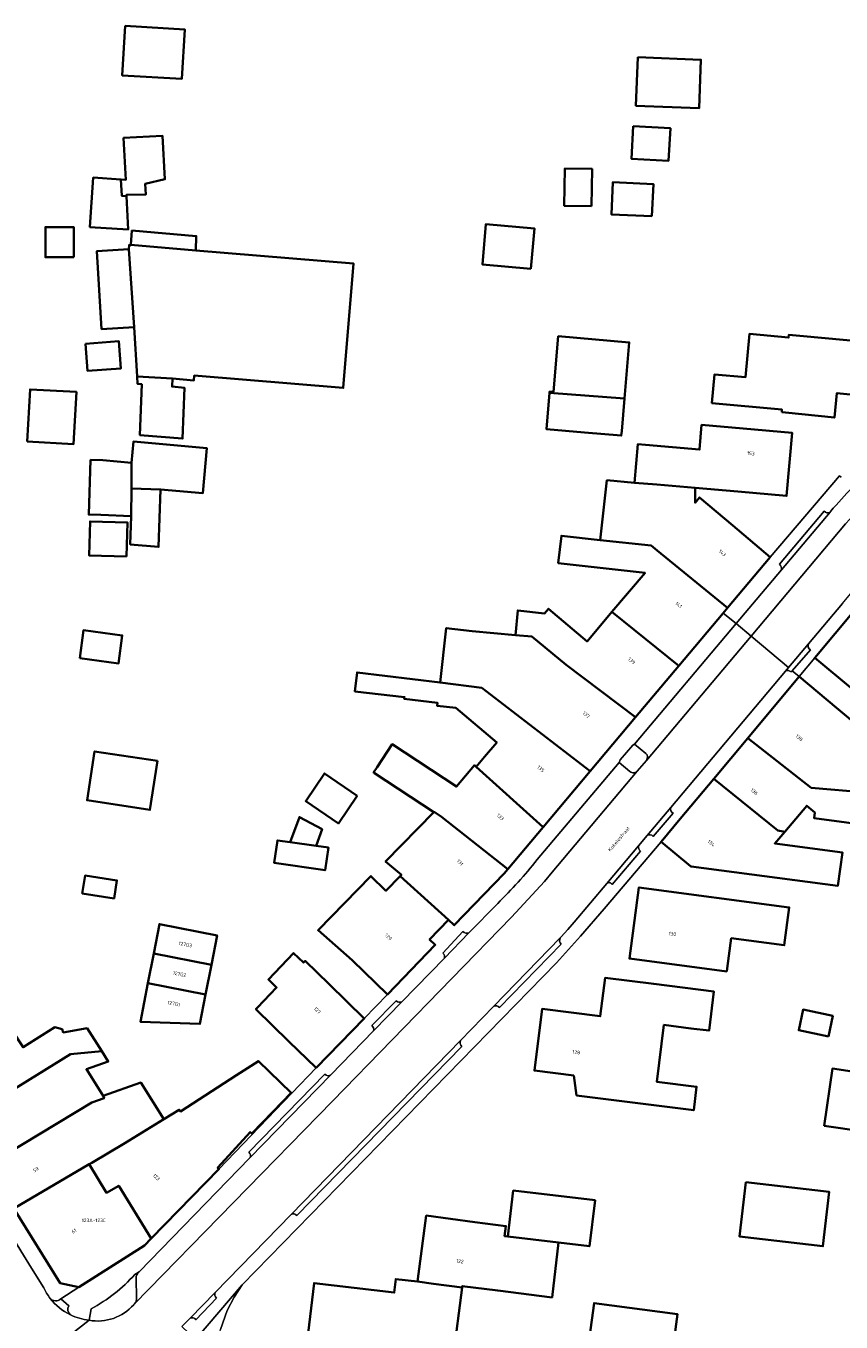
# Model space of a CAD drawing. Header units: metres. Extents: x 197700 to 204338, y 317132 to 325229.
# Tile 644 of 656: x 203347 to 203430, y 318449 to 318581. Entities that reach past the tile are written whole.
import ezdxf
from ezdxf.enums import TextEntityAlignment as Align

# ---------------------------------------------------------------- set-up
doc = ezdxf.new("R2010")
doc.units = ezdxf.units.M
for name, color, linetype, lineweight in [('B-WE-GR-BEPLANTING_CULTUUR_BODEMBEDEKKER-GV', 90, 'Continuous', 18), ('B-WE-OG-BEBOUWING-GV', 7, 'Continuous', 35), ('B-WE-OG-BEBOUWING-T18', 10, 'Continuous', 18), ('B-WE-OG-TERREIN_ERF-GV', 7, 'Continuous', 18), ('B-WE-OG-TOPOGRAFIE-T18', 10, 'Continuous', 18), ('B-WE-VH-VERHARDING_ASFALT-GV', 252, 'Continuous', 18), ('B-WE-VH-VERHARDING_BETONSTRAATSTEEN-GV', 252, 'Continuous', 18), ('B-WE-VH-VERHARDING_OPEN-GV', 252, 'Continuous', 18), ('B-WE-VH-VERHARDING_TEGEL-GV', 252, 'Continuous', 18)]:
    doc.layers.add(name, color=color, linetype=linetype, lineweight=lineweight)
doc.styles.add('NLCS-ISO-M200-T18', font='NLCS-ISO.ttf', dxfattribs={"height": 0.36})

msp = doc.modelspace()

# ---------------------------------------------------------------- linework, layer by layer
at = {"layer": 'B-WE-GR-BEPLANTING_CULTUUR_BODEMBEDEKKER-GV'}
for points in [[(203410.384, 318506.666), (203409.226, 318507.621), (203409.044, 318507.503), (203407.741, 318505.996), (203407.644, 318505.741)], [(203407.644, 318505.741), (203408.756, 318504.824)], [(203409.502, 318504.868), (203410.435, 318505.96)], [(203358.808, 318453.925), (203358.353, 318453.634)], [(203358.518, 318451.25), (203358.485, 318453.241)], [(203353.923, 318450.153), (203353.705, 318448.987)]]:
    msp.add_lwpolyline(points, dxfattribs=at)
for points in [[(203410.435, 318505.96, 0.3521041), (203410.384, 318506.666)], [(203408.756, 318504.824, 0.4185223), (203409.502, 318504.868)], [(203358.485, 318453.241, -0.2473261), (203358.808, 318453.925)], [(203358.353, 318453.634, -0.0854743), (203353.923, 318450.153)], [(203358.334, 318450.654, 0.2027428), (203358.518, 318451.25)], [(203353.705, 318448.987, 0.2630744), (203358.251, 318450.569)], [(203358.251, 318450.569, 0.0360123), (203358.334, 318450.654)]]:
    msp.add_lwpolyline(points, format="xyb", dxfattribs=at)
at = {"layer": 'B-WE-OG-BEBOUWING-GV'}
for points in [[(203357.384, 318580.692), (203357.077, 318575.664), (203363.143, 318575.293), (203363.45, 318580.321)], [(203409.554, 318577.501), (203409.357, 318572.564), (203415.783, 318572.308), (203415.98, 318577.245)], [(203409.075, 318570.486), (203408.898, 318567.172), (203412.69, 318566.969), (203412.867, 318570.284)], [(203356.94, 318565.068), (203357.034, 318563.413), (203357.527, 318563.381), (203357.522, 318563.51), (203359.478, 318563.533), (203359.414, 318564.637), (203361.419, 318565.085), (203361.162, 318569.518), (203357.211, 318569.289), (203357.457, 318565.034)], [(203404.835, 318562.358), (203404.89, 318566.141), (203402.115, 318566.181), (203402.06, 318562.398)], [(203357.527, 318563.381), (203357.034, 318563.413), (203356.94, 318565.068), (203354.12, 318565.253), (203353.791, 318560.224), (203357.672, 318559.969)], [(203410.989, 318561.337), (203411.133, 318564.603), (203407.004, 318564.784), (203406.86, 318561.518)], [(203352.16, 318557.145), (203352.164, 318560.212), (203349.261, 318560.216), (203349.257, 318557.148)], [(203357.951, 318558.42), (203364.554, 318557.852), (203364.608, 318559.312), (203358.071, 318559.858)], [(203398.654, 318555.98), (203399.024, 318560.083), (203394.1, 318560.527), (203393.73, 318556.424)], [(203362.189, 318544.799), (203364.37, 318544.616), (203364.412, 318545.12), (203379.569, 318543.854), (203380.626, 318556.51), (203364.554, 318557.852), (203357.951, 318558.42), (203357.947, 318558.369), (203357.769, 318558.383), (203357.754, 318557.971), (203358.305, 318550.033), (203358.604, 318545.019)], [(203358.305, 318550.033), (203357.754, 318557.971), (203354.504, 318557.778), (203354.976, 318549.835)], [(203400.568, 318543.34), (203408.194, 318542.765), (203408.686, 318548.49), (203401.45, 318549.111), (203400.964, 318543.447), (203400.58, 318543.48)], [(203424.198, 318541.385), (203424.59, 318541.345), (203429.561, 318540.832), (203429.819, 318543.334), (203435.847, 318542.721), (203436.365, 318547.696), (203436.413, 318548.186), (203436.332, 318548.193), (203426.431, 318549.12), (203424.928, 318549.261), (203424.902, 318548.982), (203420.91, 318549.356), (203420.496, 318544.942), (203417.367, 318545.235), (203417.093, 318542.313), (203424.211, 318541.646)], [(203353.334, 318548.356), (203353.531, 318545.603), (203356.94, 318545.846), (203356.743, 318548.599)], [(203362.189, 318544.799), (203358.604, 318545.019), (203358.648, 318544.272), (203359.059, 318544.238), (203358.869, 318539.062), (203363.222, 318538.698), (203363.412, 318543.878), (203362.159, 318543.984)], [(203347.413, 318538.393), (203352.13, 318538.146), (203352.408, 318543.456), (203347.691, 318543.702)], [(203408.194, 318542.765), (203400.568, 318543.34), (203400.253, 318539.667), (203404.12, 318539.335), (203407.872, 318539.013), (203407.911, 318539.463)], [(203415.383, 318533.678), (203419.74, 318533.301), (203424.698, 318532.872), (203425.254, 318539.291), (203420.273, 318539.722), (203416.039, 318540.088), (203415.833, 318537.579), (203410.327, 318538.051), (203409.54, 318538.119), (203409.203, 318534.213), (203411.501, 318534.014)], [(203360.985, 318533.521), (203365.268, 318533.143), (203365.673, 318537.731), (203358.219, 318538.388), (203358.029, 318536.234), (203358.01, 318533.635)], [(203355.093, 318536.493), (203353.861, 318536.537), (203353.664, 318530.966), (203354.896, 318530.926), (203357.99, 318530.817), (203358.01, 318533.635), (203358.029, 318536.234)], [(203418.676, 318521.465), (203423.036, 318526.646), (203419.21, 318529.866), (203415.832, 318532.709), (203415.379, 318532.173), (203415.383, 318533.678), (203411.501, 318534.014), (203409.203, 318534.213), (203406.415, 318534.454), (203405.715, 318528.378), (203410.922, 318527.807), (203411.521, 318527.317)], [(203358.01, 318533.635), (203357.99, 318530.817), (203357.888, 318527.931), (203360.778, 318527.676), (203360.985, 318533.521)], [(203357.506, 318526.698), (203357.599, 318530.171), (203353.81, 318530.272), (203353.717, 318526.8)], [(203413.719, 318515.575), (203418.243, 318520.951), (203418.676, 318521.465), (203411.521, 318527.317), (203410.922, 318527.807), (203405.715, 318528.378), (203401.772, 318528.81), (203401.459, 318526.035), (203410.286, 318525.039), (203406.917, 318521.055)], [(203438.798, 318522.218), (203433.955, 318523.534), (203431.958, 318521.145), (203431.714, 318521.351), (203427.565, 318516.395), (203431.399, 318513.186), (203435.359, 318509.871), (203437.302, 318509.752), (203440.927, 318514.182), (203436.919, 318517.462), (203440.397, 318521.784)], [(203413.719, 318515.575), (203406.917, 318521.055), (203404.385, 318518.061), (203400.463, 318521.378), (203400.064, 318520.907), (203397.329, 318521.216), (203397.099, 318518.712), (203398.781, 318518.557), (203402.249, 318515.695), (203409.323, 318510.351)], [(203352.749, 318516.346), (203356.698, 318515.815), (203357.081, 318518.664), (203353.132, 318519.195)], [(203404.701, 318504.858), (203409.323, 318510.351), (203402.249, 318515.695), (203398.781, 318518.557), (203397.099, 318518.712), (203392.686, 318519.118), (203390.052, 318519.415), (203389.419, 318513.865), (203393.66, 318513.344)], [(203399.908, 318499.162), (203404.701, 318504.858), (203393.66, 318513.344), (203389.419, 318513.865), (203380.972, 318514.903), (203380.754, 318512.972), (203385.808, 318512.402), (203385.786, 318512.203), (203389.156, 318511.823), (203389.121, 318511.515), (203391.022, 318511.3), (203395.192, 318507.774), (203393.959, 318506.316), (203393.1, 318505.304)], [(203425.968, 318514.486), (203420.735, 318508.219), (203427.205, 318503.175), (203432.791, 318502.673), (203433.205, 318505.795), (203434.522, 318507.345), (203429.781, 318511.303)], [(203417.282, 318504.085), (203423.81, 318498.815), (203424.511, 318498.702), (203426.75, 318501.339), (203427.568, 318500.644), (203427.493, 318500.078), (203434.071, 318499.205), (203434.501, 318502.446), (203432.791, 318502.673), (203427.205, 318503.175), (203420.735, 318508.219)], [(203360.655, 318505.898), (203354.267, 318506.875), (203353.506, 318501.898), (203359.894, 318500.922)], [(203382.767, 318504.65), (203388.8, 318500.677), (203388.842, 318500.719), (203389.575, 318500.215), (203396.308, 318494.883), (203399.908, 318499.162), (203393.1, 318505.304), (203392.933, 318505.455), (203391.106, 318503.292), (203384.563, 318507.6), (203383.02, 318505.256), (203382.665, 318504.717)], [(203380.999, 318502.352), (203377.671, 318504.624), (203375.753, 318501.814), (203379.081, 318499.542)], [(203417.282, 318504.085), (203413.87, 318500), (203411.925, 318497.67), (203414.903, 318495.183), (203414.997, 318495.173), (203429.923, 318493.192), (203430.373, 318496.585), (203423.489, 318497.499), (203424.511, 318498.702), (203423.81, 318498.815)], [(203376.799, 318497.262), (203377.419, 318498.948), (203375.114, 318500.18), (203374.176, 318497.626)], [(203385.365, 318494.166), (203390.288, 318489.744), (203390.864, 318489.188), (203395.942, 318494.448), (203396.308, 318494.883), (203389.575, 318500.215), (203388.842, 318500.719), (203388.8, 318500.677), (203383.872, 318495.679), (203385.499, 318494.303)], [(203376.799, 318497.262), (203374.176, 318497.626), (203372.863, 318497.82), (203372.526, 318495.534), (203377.723, 318494.768), (203378.064, 318497.075)], [(203353.008, 318492.407), (203356.25, 318491.911), (203356.53, 318493.745), (203353.288, 318494.24)], [(203385.365, 318494.166), (203383.915, 318492.687), (203382.394, 318494.176), (203377.008, 318488.679), (203380.482, 318485.612), (203384.082, 318482.142), (203388.942, 318487.183), (203388.366, 318487.738), (203390.288, 318489.744)], [(203418.616, 318484.473), (203418.658, 318484.792), (203419.066, 318487.862), (203424.46, 318487.145), (203424.972, 318491.001), (203409.667, 318493.036), (203408.703, 318485.791)], [(203360.282, 318486.291), (203366.151, 318485.147), (203366.737, 318488.152), (203360.868, 318489.296)], [(203359.696, 318483.286), (203365.565, 318482.142), (203366.151, 318485.147), (203360.282, 318486.291)], [(203376.808, 318474.661), (203381.717, 318479.688), (203378.139, 318483.181), (203375.705, 318485.557), (203375.53, 318485.375), (203374.513, 318486.347), (203371.95, 318483.665), (203372.795, 318482.858), (203370.841, 318480.813), (203370.679, 318480.644), (203374.045, 318477.358)], [(203365.565, 318482.142), (203359.696, 318483.286), (203358.93, 318479.355), (203364.979, 318479.137)], [(203403.033, 318473.889), (203403.32, 318471.86), (203415.24, 318470.363), (203415.539, 318472.747), (203411.483, 318473.256), (203412.208, 318479.031), (203414.964, 318478.685), (203416.803, 318478.454), (203417.303, 318482.432), (203411.178, 318483.202), (203406.217, 318483.826), (203405.727, 318479.918), (203399.807, 318480.662), (203399.02, 318474.393)], [(203428.944, 318477.853), (203429.39, 318479.958), (203426.374, 318480.597), (203425.928, 318478.491)], [(203337.814, 318473.619), (203340.601, 318469.127), (203351.827, 318476.049), (203354.985, 318476.362), (203353.501, 318478.696), (203351.07, 318478.267), (203350.957, 318478.589), (203350.208, 318478.806), (203346.991, 318476.761), (203345.799, 318478.573), (203342.063, 318476.255)], [(203340.601, 318469.127), (203343.336, 318464.719), (203353.985, 318471.143), (203355.23, 318471.578), (203355.141, 318471.834), (203353.432, 318474.522), (203355.659, 318475.302), (203354.985, 318476.362), (203351.827, 318476.049)], [(203360.026, 318457.289), (203366.912, 318464.347), (203366.798, 318464.518), (203370.097, 318468.133), (203370.269, 318467.984), (203372.408, 318470.187), (203374.276, 318472.11), (203370.939, 318475.35), (203368.703, 318473.909), (203362.991, 318470.229), (203362.876, 318470.401), (203361.324, 318469.45), (203357.351, 318467.017), (203353.967, 318465.018), (203353.7, 318464.861), (203355.491, 318461.955), (203356.726, 318462.676)], [(203428.512, 318468.767), (203432.532, 318468.187), (203433.371, 318474.008), (203429.351, 318474.588)], [(203343.336, 318464.719), (203346.042, 318460.359), (203353.7, 318464.861), (203353.967, 318465.018), (203357.351, 318467.017), (203361.324, 318469.45), (203358.959, 318473.171), (203355.141, 318471.834), (203355.23, 318471.578), (203353.985, 318471.143)], [(203352.665, 318452.339), (203359.333, 318456.579), (203360.026, 318457.289), (203356.726, 318462.676), (203355.491, 318461.955), (203353.7, 318464.861), (203346.042, 318460.359), (203350.752, 318452.768)], [(203401.49, 318456.89), (203404.622, 318456.516), (203405.197, 318461.193), (203396.882, 318462.184), (203396.307, 318457.508)], [(203420.544, 318463.04), (203419.905, 318457.491), (203428.387, 318456.515), (203429.026, 318462.063)], [(203392.979, 318458.981), (203388.018, 318459.63), (203387.14, 318452.924), (203388.743, 318452.696), (203391.661, 318452.314), (203391.68, 318452.466), (203395.295, 318452.011), (203400.826, 318451.315), (203401.49, 318456.89), (203396.307, 318457.508), (203395.992, 318457.548), (203396.12, 318458.569)], [(203375.894, 318446.81), (203385.6, 318445.678), (203387.367, 318445.458), (203390.755, 318445.118), (203390.772, 318445.253), (203391.661, 318452.314), (203388.743, 318452.696), (203387.14, 318452.924), (203384.917, 318453.177), (203384.758, 318451.801), (203376.595, 318452.766)], [(203404.503, 318446.29), (203404.104, 318443.305), (203412.614, 318442.169), (203413.605, 318449.589), (203405.095, 318450.725)]]:
    msp.add_lwpolyline(points, close=True, dxfattribs=at)
at = {"layer": 'B-WE-OG-TERREIN_ERF-GV'}
for points in [[(203357.384, 318580.692), (203363.45, 318580.321), (203363.143, 318575.293), (203357.077, 318575.664)], [(203409.554, 318577.501), (203415.98, 318577.245), (203415.783, 318572.308), (203409.357, 318572.564)], [(203409.075, 318570.486), (203412.867, 318570.284), (203412.69, 318566.969), (203408.898, 318567.172)], [(203357.672, 318559.969), (203353.791, 318560.224), (203354.12, 318565.253), (203356.94, 318565.068), (203357.457, 318565.034), (203357.211, 318569.289), (203361.162, 318569.518), (203361.419, 318565.085), (203359.414, 318564.637), (203359.478, 318563.533), (203357.522, 318563.51), (203357.527, 318563.381)], [(203404.835, 318562.358), (203402.06, 318562.398), (203402.115, 318566.181), (203404.89, 318566.141)], [(203410.989, 318561.337), (203406.86, 318561.518), (203407.004, 318564.784), (203411.133, 318564.603)], [(203352.16, 318557.145), (203349.257, 318557.148), (203349.261, 318560.216), (203352.164, 318560.212)], [(203364.554, 318557.852), (203380.626, 318556.51), (203379.569, 318543.854), (203364.412, 318545.12), (203364.37, 318544.616), (203362.189, 318544.799), (203362.159, 318543.984), (203363.412, 318543.878), (203363.222, 318538.698), (203358.869, 318539.062), (203359.059, 318544.238), (203358.648, 318544.272), (203358.604, 318545.019), (203358.305, 318550.033), (203354.976, 318549.835), (203354.504, 318557.778), (203357.754, 318557.971), (203357.769, 318558.383), (203357.947, 318558.369), (203357.951, 318558.42), (203358.071, 318559.858), (203364.608, 318559.312)], [(203398.654, 318555.98), (203393.73, 318556.424), (203394.1, 318560.527), (203399.024, 318560.083)], [(203400.568, 318543.34), (203400.58, 318543.48), (203400.964, 318543.447), (203401.45, 318549.111), (203408.686, 318548.49), (203408.194, 318542.765), (203407.911, 318539.463), (203407.872, 318539.013), (203404.12, 318539.335), (203400.253, 318539.667)], [(203424.59, 318541.345), (203424.198, 318541.385), (203424.211, 318541.646), (203417.093, 318542.313), (203417.367, 318545.235), (203420.496, 318544.942), (203420.91, 318549.356), (203424.902, 318548.982), (203424.928, 318549.261), (203426.431, 318549.12), (203436.332, 318548.193), (203436.413, 318548.186), (203436.365, 318547.696), (203435.847, 318542.721), (203429.819, 318543.334), (203429.561, 318540.832)], [(203353.334, 318548.356), (203356.743, 318548.599), (203356.94, 318545.846), (203353.531, 318545.603)], [(203347.413, 318538.393), (203347.691, 318543.702), (203352.408, 318543.456), (203352.13, 318538.146)], [(203354.896, 318530.926), (203353.664, 318530.966), (203353.861, 318536.537), (203355.093, 318536.493), (203358.029, 318536.234), (203358.219, 318538.388), (203365.673, 318537.731), (203365.268, 318533.143), (203360.985, 318533.521), (203360.778, 318527.676), (203357.888, 318527.931), (203357.99, 318530.817)], [(203357.506, 318526.698), (203353.717, 318526.8), (203353.81, 318530.272), (203357.599, 318530.171)], [(203352.749, 318516.346), (203353.132, 318519.195), (203357.081, 318518.664), (203356.698, 318515.815)], [(203360.655, 318505.898), (203359.894, 318500.922), (203353.506, 318501.898), (203354.267, 318506.875)], [(203377.671, 318504.624), (203380.999, 318502.352), (203379.081, 318499.542), (203375.753, 318501.814)], [(203374.176, 318497.626), (203375.114, 318500.18), (203377.419, 318498.948), (203376.799, 318497.262), (203378.064, 318497.075), (203377.723, 318494.768), (203372.526, 318495.534), (203372.863, 318497.82)], [(203353.008, 318492.407), (203353.288, 318494.24), (203356.53, 318493.745), (203356.25, 318491.911)], [(203418.658, 318484.792), (203418.616, 318484.473), (203408.703, 318485.791), (203409.667, 318493.036), (203424.972, 318491.001), (203424.46, 318487.145), (203419.066, 318487.862)], [(203360.282, 318486.291), (203360.868, 318489.296), (203366.737, 318488.152), (203366.151, 318485.147), (203365.565, 318482.142), (203364.979, 318479.137), (203358.93, 318479.355), (203359.696, 318483.286)], [(203415.539, 318472.747), (203415.24, 318470.363), (203403.32, 318471.86), (203403.033, 318473.889), (203399.02, 318474.393), (203399.807, 318480.662), (203405.727, 318479.918), (203406.217, 318483.826), (203411.178, 318483.202), (203417.303, 318482.432), (203416.803, 318478.454), (203414.964, 318478.685), (203412.208, 318479.031), (203411.483, 318473.256)], [(203428.944, 318477.853), (203425.928, 318478.491), (203426.374, 318480.597), (203429.39, 318479.958)], [(203428.512, 318468.767), (203429.351, 318474.588), (203433.371, 318474.008), (203432.532, 318468.187)], [(203420.544, 318463.04), (203429.026, 318462.063), (203428.387, 318456.515), (203419.905, 318457.491)], [(203405.095, 318450.725), (203413.605, 318449.589), (203412.614, 318442.169), (203404.104, 318443.305), (203404.503, 318446.29)]]:
    msp.add_lwpolyline(points, close=True, dxfattribs=at)
for points in [[(203346.991, 318476.761), (203350.208, 318478.806), (203350.957, 318478.589), (203351.07, 318478.267), (203353.501, 318478.696), (203354.985, 318476.362), (203355.659, 318475.302), (203353.432, 318474.522), (203355.141, 318471.834), (203358.959, 318473.171), (203361.324, 318469.45), (203362.876, 318470.401), (203362.991, 318470.229), (203368.703, 318473.909), (203370.939, 318475.35), (203374.276, 318472.11), (203372.408, 318470.187), (203370.269, 318467.984), (203370.097, 318468.133), (203366.798, 318464.518), (203366.912, 318464.347), (203376.808, 318474.661), (203374.045, 318477.358), (203370.679, 318480.644), (203370.841, 318480.813), (203372.795, 318482.858), (203371.95, 318483.665), (203374.513, 318486.347), (203375.53, 318485.375), (203375.705, 318485.557), (203378.139, 318483.181), (203381.717, 318479.688), (203384.082, 318482.142), (203380.482, 318485.612), (203377.008, 318488.679), (203382.394, 318494.176), (203383.915, 318492.687), (203385.365, 318494.166), (203385.499, 318494.303), (203383.872, 318495.679), (203388.8, 318500.677), (203382.767, 318504.65), (203382.665, 318504.717), (203383.02, 318505.256), (203384.563, 318507.6), (203391.106, 318503.292), (203392.933, 318505.455), (203393.1, 318505.304), (203393.959, 318506.316), (203395.192, 318507.774), (203391.022, 318511.3), (203389.121, 318511.515), (203389.156, 318511.823), (203385.786, 318512.203), (203385.808, 318512.402), (203380.754, 318512.972), (203380.972, 318514.903), (203389.419, 318513.865), (203390.052, 318519.415), (203392.686, 318519.118), (203397.099, 318518.712), (203397.329, 318521.216), (203400.064, 318520.907), (203400.463, 318521.378), (203404.385, 318518.061), (203406.917, 318521.055), (203410.286, 318525.039), (203401.459, 318526.035), (203401.772, 318528.81), (203405.715, 318528.378), (203406.415, 318534.454), (203409.203, 318534.213), (203409.54, 318538.119), (203410.327, 318538.051), (203415.833, 318537.579), (203416.039, 318540.088), (203420.273, 318539.722), (203425.254, 318539.291), (203424.698, 318532.872), (203419.74, 318533.301), (203415.383, 318533.678), (203415.379, 318532.173), (203415.832, 318532.709), (203419.21, 318529.866), (203423.036, 318526.646), (203430.066, 318534.92), (203430.24, 318534.777)], [(203431.399, 318513.186), (203427.565, 318516.395), (203425.968, 318514.486), (203429.781, 318511.303), (203434.522, 318507.345)], [(203434.071, 318499.205), (203427.493, 318500.078), (203427.568, 318500.644), (203426.75, 318501.339), (203424.511, 318498.702), (203423.489, 318497.499), (203430.373, 318496.585), (203429.923, 318493.192), (203414.997, 318495.173), (203414.903, 318495.183), (203411.925, 318497.67), (203406.129, 318490.842), (203403.729, 318488.065), (203401.259, 318485.353), (203369.296, 318452.595), (203368.461, 318451.328), (203367.757, 318449.984), (203367.084, 318448.059)], [(203375.894, 318446.81), (203376.595, 318452.766), (203384.758, 318451.801), (203384.917, 318453.177), (203387.14, 318452.924), (203388.018, 318459.63), (203392.979, 318458.981), (203396.12, 318458.569), (203395.992, 318457.548), (203396.307, 318457.508), (203396.882, 318462.184), (203405.197, 318461.193), (203404.622, 318456.516), (203401.49, 318456.89), (203400.826, 318451.315), (203395.295, 318452.011), (203391.68, 318452.466), (203391.661, 318452.314), (203390.772, 318445.253)]]:
    msp.add_lwpolyline(points, dxfattribs=at)
at = {"layer": 'B-WE-VH-VERHARDING_ASFALT-GV'}
msp.add_lwpolyline([(203481.422, 318557.686), (203481.784, 318562.697), (203475.411, 318563.082), (203474.28, 318563.03), (203473.159, 318562.876), (203472.057, 318562.624), (203470.981, 318562.273), (203469.941, 318561.828), (203468.944, 318561.292), (203468.671, 318561.124), (203445.568, 318543.648), (203439.206, 318538.544), (203433.325, 318532.891), (203430.702, 318530.013), (203421.083, 318518.597), (203424.888, 318515.395), (203426.928, 318517.818), (203430.37, 318521.906), (203432.74, 318524.72), (203433.087, 318525.132)], dxfattribs=at)
at = {"layer": 'B-WE-VH-VERHARDING_BETONSTRAATSTEEN-GV'}
for points in [[(203429.176, 318531.298), (203429.114, 318531.224), (203424.161, 318525.346), (203419.556, 318519.881), (203421.083, 318518.597), (203430.702, 318530.013), (203433.325, 318532.891), (203439.206, 318538.544), (203445.568, 318543.648), (203468.671, 318561.124), (203468.944, 318561.292), (203469.941, 318561.828), (203470.981, 318562.273), (203472.057, 318562.624), (203473.159, 318562.876), (203474.28, 318563.03), (203475.411, 318563.082), (203481.784, 318562.697)], [(203428.508, 318531.314), (203423.973, 318525.907)], [(203424.161, 318525.346), (203429.114, 318531.224)], [(203410.435, 318505.96), (203421.083, 318518.597), (203419.556, 318519.881), (203409.226, 318507.621), (203410.384, 318506.666)], [(203421.083, 318518.597), (203410.435, 318505.96), (203409.502, 318504.868), (203400.84, 318494.577), (203400.057, 318493.631), (203396.684, 318489.99), (203378.47, 318471.28), (203358.334, 318450.654)], [(203363.16, 318448.349), (203364.001, 318449.213), (203366.536, 318451.818), (203374.267, 318459.759), (203391.499, 318477.461), (203394.872, 318480.927), (203401.652, 318487.891), (203401.753, 318487.995), (203402.418, 318488.757), (203403.081, 318489.499), (203406.403, 318493.444), (203409.617, 318497.261), (203410.504, 318498.314), (203412.912, 318501.173), (203424.598, 318515.05), (203424.888, 318515.395), (203421.083, 318518.597)], [(203426.928, 318517.818), (203424.888, 318515.395), (203424.598, 318515.05)], [(203425.167, 318514.96), (203425.268, 318515.075), (203427.121, 318517.2)], [(203349.086, 318452.281), (203347.834, 318454.271), (203333.627, 318477.363), (203330.984, 318481.66), (203325.708, 318490.236), (203322.928, 318494.205), (203319.642, 318498.898), (203319.005, 318499.808), (203313.215, 318508.077), (203311.237, 318511.407), (203306.924, 318508.895), (203307.718, 318507.588), (203309.144, 318505.241), (203313.434, 318499.109), (203318.663, 318491.637), (203318.716, 318491.56), (203321.455, 318487.588), (203321.614, 318487.357), (203344.138, 318450.72), (203345.722, 318448.157), (203345.733, 318448.136)], [(203408.756, 318504.824), (203407.644, 318505.741), (203399.322, 318495.854)], [(203358.334, 318450.654), (203378.47, 318471.28), (203396.684, 318489.99), (203400.057, 318493.631), (203400.84, 318494.577), (203409.502, 318504.868)], [(203412.912, 318501.173), (203410.504, 318498.314)], [(203411.099, 318498.223), (203413.143, 318500.58)], [(203409.617, 318497.261), (203406.403, 318493.444)], [(203406.942, 318493.326), (203409.84, 318496.706)], [(203395.291, 318491.401), (203392.37, 318488.401), (203389.878, 318485.841), (203385.539, 318481.383), (203382.662, 318478.428), (203378.315, 318473.963), (203370.073, 318465.496), (203358.808, 318453.925)], [(203391.749, 318488.533), (203389.708, 318486.324)], [(203389.878, 318485.841), (203392.37, 318488.401)], [(203401.652, 318487.891), (203394.872, 318480.927)], [(203395.465, 318480.821), (203401.734, 318487.265)], [(203384.966, 318481.475), (203382.469, 318478.97)], [(203382.662, 318478.428), (203385.539, 318481.383)], [(203391.499, 318477.461), (203374.267, 318459.759)], [(203374.848, 318459.648), (203391.637, 318476.838)], [(203377.702, 318474.011), (203369.949, 318466.084)], [(203370.073, 318465.496), (203378.315, 318473.963)], [(203358.485, 318453.241), (203358.518, 318451.25)], [(203366.536, 318451.818), (203364.001, 318449.213)], [(203364.563, 318449.04), (203366.687, 318451.235)], [(203353.705, 318448.987), (203345.453, 318442.537)], [(203345.453, 318442.537), (203353.705, 318448.987)]]:
    msp.add_lwpolyline(points, dxfattribs=at)
for points in [[(203433.708, 318536.128, 0.0175543), (203429.176, 318531.298)], [(203429.114, 318531.224, -0.3772447), (203428.508, 318531.314)], [(203423.973, 318525.907, -0.3126648), (203424.161, 318525.346)], [(203427.121, 318517.2, -0.4098411), (203426.928, 318517.818)], [(203424.598, 318515.05, -0.3101803), (203425.167, 318514.96)], [(203410.384, 318506.666, -0.3521041), (203410.435, 318505.96)], [(203409.502, 318504.868, -0.4185223), (203408.756, 318504.824)], [(203413.143, 318500.58, -0.3574237), (203412.912, 318501.173)], [(203410.504, 318498.314, -0.3919411), (203411.099, 318498.223)], [(203409.84, 318496.706, -0.2921433), (203409.617, 318497.261)], [(203399.322, 318495.854, -0.0280772), (203395.291, 318491.401)], [(203406.403, 318493.444, -0.4474556), (203406.942, 318493.326)], [(203392.37, 318488.401, -0.3085877), (203391.749, 318488.533)], [(203401.734, 318487.265, -0.3123527), (203401.652, 318487.891)], [(203389.708, 318486.324, -0.2922828), (203389.878, 318485.841)], [(203385.539, 318481.383, -0.3034096), (203384.966, 318481.475)], [(203394.872, 318480.927, -0.3518868), (203395.465, 318480.821)], [(203382.469, 318478.97, -0.281077), (203382.662, 318478.428)], [(203391.637, 318476.838, -0.332498), (203391.499, 318477.461)], [(203378.315, 318473.963, -0.3780733), (203377.702, 318474.011)], [(203369.949, 318466.084, -0.3584299), (203370.073, 318465.496)], [(203374.267, 318459.759, -0.3760427), (203374.848, 318459.648)], [(203358.808, 318453.925, 0.2473261), (203358.485, 318453.241)], [(203349.746, 318451.206, -0.0558815), (203349.086, 318452.281)], [(203351.8, 318449.546, -0.116854), (203349.746, 318451.206)], [(203358.518, 318451.25, -0.2027428), (203358.334, 318450.654)], [(203366.687, 318451.235, -0.3701711), (203366.536, 318451.818)], [(203358.251, 318450.569, -0.2630744), (203353.705, 318448.987)], [(203358.334, 318450.654, -0.0360123), (203358.251, 318450.569)], [(203353.705, 318448.987, -0.0879472), (203351.8, 318449.546)], [(203364.001, 318449.213, -0.3449736), (203364.563, 318449.04)]]:
    msp.add_lwpolyline(points, format="xyb", dxfattribs=at)
at = {"layer": 'B-WE-VH-VERHARDING_OPEN-GV'}
for points in [[(203349.746, 318451.206, 0.116854), (203351.8, 318449.546)], [(203350.813, 318451.154, -0.4124428), (203349.746, 318451.206)], [(203351.8, 318449.546, -0.3680379), (203351.635, 318450.446)]]:
    msp.add_lwpolyline(points, format="xyb", dxfattribs=at)
msp.add_lwpolyline([(203351.635, 318450.446), (203350.813, 318451.154)], dxfattribs=at)
at = {"layer": 'B-WE-VH-VERHARDING_TEGEL-GV'}
for points in [[(203427.121, 318517.2), (203425.268, 318515.075), (203425.968, 318514.486), (203427.565, 318516.395), (203431.714, 318521.351), (203431.958, 318521.145), (203433.955, 318523.534), (203449.155, 318538.582), (203456.356, 318544.213), (203458.206, 318545.563), (203466.209, 318551.64), (203472.441, 318555.918)], [(203430.24, 318534.777), (203430.066, 318534.92), (203423.036, 318526.646), (203418.676, 318521.465), (203418.243, 318520.951), (203419.556, 318519.881), (203424.161, 318525.346)], [(203423.973, 318525.907), (203428.508, 318531.314)], [(203429.114, 318531.224), (203429.176, 318531.298)], [(203430.37, 318521.906), (203426.928, 318517.818)], [(203399.322, 318495.854), (203407.644, 318505.741), (203407.741, 318505.996), (203409.044, 318507.503), (203409.226, 318507.621), (203419.556, 318519.881), (203418.243, 318520.951), (203413.719, 318515.575), (203409.323, 318510.351), (203404.701, 318504.858), (203399.908, 318499.162), (203396.308, 318494.883), (203395.942, 318494.448), (203390.864, 318489.188), (203390.288, 318489.744), (203388.366, 318487.738), (203388.942, 318487.183), (203384.082, 318482.142), (203381.717, 318479.688), (203376.808, 318474.661), (203366.912, 318464.347), (203360.026, 318457.289), (203359.333, 318456.579), (203352.665, 318452.339), (203350.813, 318451.154), (203351.635, 318450.446)], [(203411.925, 318497.67), (203413.87, 318500), (203417.282, 318504.085), (203420.735, 318508.219), (203425.968, 318514.486), (203425.268, 318515.075), (203425.167, 318514.96)], [(203424.598, 318515.05), (203412.912, 318501.173)], [(203413.143, 318500.58), (203411.099, 318498.223)], [(203364.001, 318449.213), (203363.16, 318448.349), (203364.546, 318447.021), (203369.296, 318452.595), (203401.259, 318485.353), (203403.729, 318488.065), (203406.129, 318490.842), (203411.925, 318497.67)], [(203410.504, 318498.314), (203409.617, 318497.261)], [(203409.84, 318496.706), (203406.942, 318493.326)], [(203406.403, 318493.444), (203403.081, 318489.499), (203402.418, 318488.757), (203401.753, 318487.995), (203401.652, 318487.891)], [(203392.37, 318488.401), (203395.291, 318491.401)], [(203389.708, 318486.324), (203391.749, 318488.533)], [(203401.734, 318487.265), (203395.465, 318480.821)], [(203385.539, 318481.383), (203389.878, 318485.841)], [(203382.469, 318478.97), (203384.966, 318481.475)], [(203394.872, 318480.927), (203391.499, 318477.461)], [(203378.315, 318473.963), (203382.662, 318478.428)], [(203333.627, 318477.363), (203347.834, 318454.271), (203349.086, 318452.281)], [(203391.637, 318476.838), (203374.848, 318459.648)], [(203369.949, 318466.084), (203377.702, 318474.011)], [(203350.813, 318451.154), (203352.665, 318452.339), (203350.752, 318452.768), (203346.042, 318460.359), (203343.336, 318464.719)], [(203358.353, 318453.634), (203358.808, 318453.925), (203370.073, 318465.496)], [(203374.267, 318459.759), (203366.536, 318451.818)], [(203399.51, 318346.117), (203401.883, 318347.175), (203399.17, 318353.262), (203366.372, 318433.037), (203365.586, 318435.313), (203365.288, 318436.981), (203365.212, 318438.675), (203365.554, 318441.577), (203367.084, 318448.059), (203367.757, 318449.984), (203368.461, 318451.328), (203369.296, 318452.595), (203364.546, 318447.021)], [(203366.687, 318451.235), (203364.563, 318449.04)], [(203353.705, 318448.987), (203353.923, 318450.153)]]:
    msp.add_lwpolyline(points, dxfattribs=at)
for points in [[(203429.176, 318531.298, -0.0175543), (203433.708, 318536.128)], [(203428.508, 318531.314, 0.3772447), (203429.114, 318531.224)], [(203424.161, 318525.346, 0.3126648), (203423.973, 318525.907)], [(203426.928, 318517.818, 0.4098411), (203427.121, 318517.2)], [(203425.167, 318514.96, 0.3101803), (203424.598, 318515.05)], [(203412.912, 318501.173, 0.3574237), (203413.143, 318500.58)], [(203411.099, 318498.223, 0.3919411), (203410.504, 318498.314)], [(203409.617, 318497.261, 0.2921433), (203409.84, 318496.706)], [(203395.291, 318491.401, 0.0280772), (203399.322, 318495.854)], [(203406.942, 318493.326, 0.4474556), (203406.403, 318493.444)], [(203391.749, 318488.533, 0.3085877), (203392.37, 318488.401)], [(203401.652, 318487.891, 0.3123527), (203401.734, 318487.265)], [(203389.878, 318485.841, 0.2922828), (203389.708, 318486.324)], [(203384.966, 318481.475, 0.3034096), (203385.539, 318481.383)], [(203395.465, 318480.821, 0.3518868), (203394.872, 318480.927)], [(203382.662, 318478.428, 0.281077), (203382.469, 318478.97)], [(203391.499, 318477.461, 0.332498), (203391.637, 318476.838)], [(203377.702, 318474.011, 0.3780733), (203378.315, 318473.963)], [(203370.073, 318465.496, 0.3584299), (203369.949, 318466.084)], [(203374.848, 318459.648, 0.3760427), (203374.267, 318459.759)], [(203353.923, 318450.153, 0.0854743), (203358.353, 318453.634)], [(203349.086, 318452.281, 0.0558815), (203349.746, 318451.206)], [(203349.746, 318451.206, 0.4124428), (203350.813, 318451.154)], [(203366.536, 318451.818, 0.3701711), (203366.687, 318451.235)], [(203351.635, 318450.446, 0.3680379), (203351.8, 318449.546)], [(203351.8, 318449.546, 0.0879472), (203353.705, 318448.987)], [(203364.563, 318449.04, 0.3449736), (203364.001, 318449.213)]]:
    msp.add_lwpolyline(points, format="xyb", dxfattribs=at)

# ---------------------------------------------------------------- texts
at = {"layer": 'B-WE-OG-BEBOUWING-T18', "style": 'NLCS-ISO-M200-T18'}
for s, rotation, p in [('153', 355.1, (203421.057, 318537.195)), ('143', 320, (203418.16, 318527.064)), ('141', 320, (203413.715, 318521.783)), ('139', 320, (203408.926, 318516.092)), ('137', 320, (203404.3, 318510.594)), ('138', 320.2, (203425.983, 318508.263)), ('135', 320, (203399.675, 318505.098)), ('136', 320.2, (203421.402, 318502.778)), ('133', 320, (203395.562, 318500.21)), ('134', 320.2, (203417.021, 318497.532)), ('131', 316.1, (203391.46, 318495.564)), ('129', 316.1, (203384.169, 318487.995)), ('130', 352.5, (203413.073, 318488.307)), ('127G3', 349, (203363.499, 318487.224)), ('127G2', 349, (203362.913, 318484.219)), ('127G1', 349, (203362.327, 318481.214)), ('127', 315.7, (203376.941, 318480.522)), ('128', 352.9, (203403.286, 318476.262)), ('59', 31.8, (203348.292, 318464.319)), ('123', 315.8, (203360.557, 318463.561)), ('61', 31.8, (203352.173, 318458.064)), ('122', 352.6, (203391.445, 318454.991))]:
    msp.add_text(s, height=0.36, rotation=rotation, dxfattribs=at).set_placement(p, align=Align.MIDDLE)
msp.add_text('123A-123C', height=0.36, dxfattribs=at).set_placement((203354.18, 318459.156), align=Align.MIDDLE)
at = {"layer": 'B-WE-OG-TOPOGRAFIE-T18', "style": 'NLCS-ISO-M200-T18'}
msp.add_text('Kokelestraat', height=0.36, rotation=49.9, dxfattribs=at).set_placement((203407.628, 318497.961), align=Align.MIDDLE)

doc.saveas('drawing.dxf')
